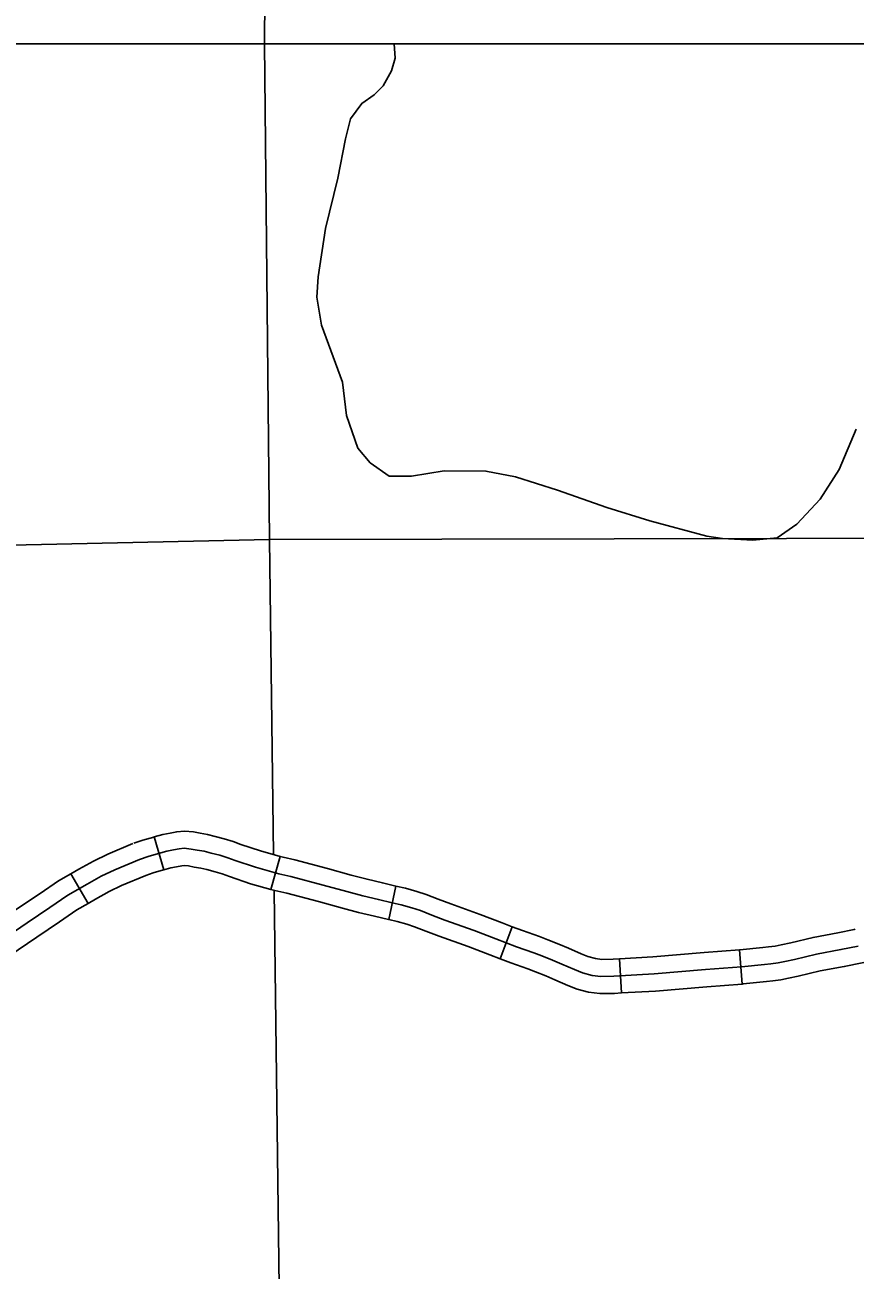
# Model space of a CAD drawing. Extents: x 1377389 to 1380723, y 1168351 to 1170484.
# Drawn here: x 1379498.1 to 1379570.8, y 1169472.1 to 1169581.1 of the extents above; entities that cross this region are included whole.
import ezdxf

# ---------------------------------------------------------------- set-up
doc = ezdxf.new("R2010")
doc.units = 0
for name, color, linetype in [('B_Contour_Elevations', 7, 'Continuous'), ('B_Fill', 7, 'Continuous'), ('B_Text', 7, 'Continuous')]:
    doc.layers.add(name, color=color, linetype=linetype)

msp = doc.modelspace()

# ---------------------------------------------------------------- linework, layer by layer
at = {"layer": 'B_Contour_Elevations'}
msp.add_line((1379519.36, 1169639.43), (1379519.06, 1169579.43), dxfattribs=at)
at = {"layer": 'B_Fill'}
for p, q in [((1379509.4, 1169510.02), (1379510.22, 1169507.14)), ((1379520.42, 1169508.31), (1379519.61, 1169505.42)), ((1379503.6, 1169504.2), (1379502.1, 1169506.8)), ((1379530.55, 1169505.71), (1379529.94, 1169502.78)), ((1379540.73, 1169502.16), (1379539.67, 1169499.36)), ((1379560.64, 1169500.13), (1379560.87, 1169497.14)), ((1379550.13, 1169499.35), (1379550.31, 1169496.36))]:
    msp.add_line(p, q, dxfattribs=at)
for points in [[(1379519.06, 1169579.43), (1379519.5, 1169536.06), (1379519.85, 1169508.47)], [(1379530.39, 1169579.43), (1379530.5, 1169578.2), (1379530.18, 1169577.08), (1379529.45, 1169575.78), (1379528.65, 1169574.99), (1379527.56, 1169574.23), (1379526.59, 1169572.87), (1379526.13, 1169571.12), (1379525.48, 1169567.67), (1379524.4, 1169563.29), (1379523.75, 1169559.06), (1379523.64, 1169557.26), (1379524.05, 1169554.81), (1379525.88, 1169549.84), (1379526.22, 1169546.9), (1379527.23, 1169544.05), (1379528.29, 1169542.77), (1379529.97, 1169541.6), (1379531.92, 1169541.6), (1379534.79, 1169542.06), (1379538.44, 1169542.05), (1379541.02, 1169541.55), (1379544.71, 1169540.38), (1379549.01, 1169538.85), (1379552.78, 1169537.68), (1379557.77, 1169536.34), (1379559.15, 1169536.15), (1379561.81, 1169535.99), (1379563.94, 1169536.21), (1379565.67, 1169537.4), (1379567.7, 1169539.58), (1379569.37, 1169542.19), (1379570.86, 1169545.72)], [(1379442.25, 1169534.35), (1379519.5, 1169536.06)], [(1379519.5, 1169536.06), (1379625.13, 1169536.27)], [(1379509.4, 1169510.02), (1379509.36, 1169510.01), (1379508.39, 1169509.73), (1379507.61, 1169509.46)], [(1379520.42, 1169508.31), (1379518.7, 1169508.79), (1379516.99, 1169509.37), (1379516.3, 1169509.62), (1379515.53, 1169509.85), (1379514.74, 1169510.07), (1379514.07, 1169510.23), (1379513.42, 1169510.34), (1379512.84, 1169510.45), (1379512.03, 1169510.53), (1379511.37, 1169510.47), (1379510.79, 1169510.35), (1379510.16, 1169510.24), (1379509.4, 1169510.02)], [(1379502.1, 1169506.8), (1379502.78, 1169507.19), (1379504.07, 1169507.91), (1379505.32, 1169508.5), (1379507.53, 1169509.43)], [(1379571.03, 1169500.46), (1379569.52, 1169500.15), (1379567.38, 1169499.76), (1379565.45, 1169499.3), (1379564.61, 1169499.12), (1379564.01, 1169498.99), (1379563.37, 1169498.91), (1379562.84, 1169498.85), (1379560.82, 1169498.64), (1379557.65, 1169498.4), (1379553.16, 1169498.02), (1379549.64, 1169497.82), (1379548.49, 1169497.8), (1379547.73, 1169497.9), (1379546.88, 1169498.13), (1379546.18, 1169498.4), (1379545.07, 1169498.89), (1379544.25, 1169499.24), (1379543.32, 1169499.61), (1379542.62, 1169499.88), (1379541.12, 1169500.41), (1379539.31, 1169501.09), (1379537.42, 1169501.84), (1379534.84, 1169502.74), (1379533.71, 1169503.17), (1379532.7, 1169503.57), (1379531.96, 1169503.81), (1379531.02, 1169504.08), (1379530.23, 1169504.25), (1379529.02, 1169504.53), (1379527.66, 1169504.86), (1379526.26, 1169505.23), (1379524.18, 1169505.81), (1379521.34, 1169506.55), (1379520.31, 1169506.78), (1379518.26, 1169507.36), (1379516.49, 1169507.95), (1379515.83, 1169508.2), (1379515.13, 1169508.41), (1379514.37, 1169508.61), (1379513.77, 1169508.76), (1379513.15, 1169508.86), (1379512.62, 1169508.96), (1379512.02, 1169509.03), (1379511.59, 1169508.98), (1379511.07, 1169508.88), (1379510.5, 1169508.78), (1379509.78, 1169508.57), (1379508.85, 1169508.3), (1379508.11, 1169508.04)], [(1379479.77, 1169489.6), (1379480.23, 1169490.26), (1379480.82, 1169490.78), (1379481.93, 1169491.76), (1379483.26, 1169492.57), (1379484.24, 1169493.32), (1379485.45, 1169494.11), (1379486.69, 1169494.79), (1379489.43, 1169496.55), (1379491.12, 1169497.63), (1379498.26, 1169502.49), (1379500.25, 1169503.83), (1379501.82, 1169504.91), (1379503.51, 1169505.89), (1379504.75, 1169506.57), (1379505.93, 1169507.13), (1379508.11, 1169508.04)], [(1379519.61, 1169505.42), (1379517.81, 1169505.92), (1379515.98, 1169506.54), (1379515.35, 1169506.78), (1379514.72, 1169506.96), (1379513.99, 1169507.16), (1379513.47, 1169507.29), (1379512.89, 1169507.38), (1379512.4, 1169507.48), (1379512.01, 1169507.52), (1379511.81, 1169507.5), (1379511.35, 1169507.41), (1379510.84, 1169507.31), (1379510.22, 1169507.14)], [(1379530.56, 1169505.71), (1379529.37, 1169505.99), (1379528.03, 1169506.32), (1379526.65, 1169506.68), (1379524.57, 1169507.26), (1379521.69, 1169508.01), (1379520.68, 1169508.24), (1379520.42, 1169508.31)], [(1379493.23, 1169500.88), (1379497.42, 1169503.74), (1379499.41, 1169505.07), (1379501.02, 1169506.18), (1379502.1, 1169506.8)], [(1379503.6, 1169504.2), (1379504.25, 1169504.58), (1379505.44, 1169505.24), (1379506.54, 1169505.76), (1379508.65, 1169506.64)], [(1379510.22, 1169507.14), (1379510.19, 1169507.13), (1379509.31, 1169506.88), (1379508.65, 1169506.64)], [(1379529.93, 1169502.78), (1379529.91, 1169502.78), (1379528.67, 1169503.08), (1379527.29, 1169503.41), (1379525.87, 1169503.79), (1379523.79, 1169504.36), (1379520.99, 1169505.09), (1379519.95, 1169505.32), (1379519.61, 1169505.42)], [(1379519.89, 1169505.3), (1379520.64, 1169445.12)], [(1379540.73, 1169502.16), (1379539.85, 1169502.49), (1379537.94, 1169503.24), (1379535.36, 1169504.15), (1379534.25, 1169504.57), (1379533.21, 1169504.98), (1379532.4, 1169505.25), (1379531.38, 1169505.54), (1379530.55, 1169505.71)], [(1379494.91, 1169498.4), (1379499.1, 1169501.25), (1379501.1, 1169502.59), (1379502.62, 1169503.64), (1379503.6, 1169504.2)], [(1379539.67, 1169499.36), (1379538.77, 1169499.69), (1379536.89, 1169500.43), (1379534.33, 1169501.33), (1379533.17, 1169501.77), (1379532.19, 1169502.15), (1379531.52, 1169502.38), (1379530.66, 1169502.62), (1379529.94, 1169502.78)], [(1379550.13, 1169499.35), (1379549.59, 1169499.32), (1379548.58, 1169499.3), (1379548.02, 1169499.37), (1379547.35, 1169499.56), (1379546.76, 1169499.78), (1379545.67, 1169500.27), (1379544.82, 1169500.63), (1379543.87, 1169501.01), (1379543.14, 1169501.29), (1379541.64, 1169501.82), (1379540.73, 1169502.16)], [(1379570.76, 1169501.94), (1379570.69, 1169501.92), (1379569.24, 1169501.62), (1379567.08, 1169501.22), (1379565.12, 1169500.76), (1379564.29, 1169500.58), (1379563.76, 1169500.47), (1379563.19, 1169500.4), (1379562.67, 1169500.34), (1379560.68, 1169500.14), (1379560.64, 1169500.13)], [(1379560.64, 1169500.13), (1379557.53, 1169499.89), (1379553.06, 1169499.52), (1379550.13, 1169499.35)], [(1379550.31, 1169496.36), (1379549.7, 1169496.32), (1379548.4, 1169496.3), (1379547.43, 1169496.43), (1379546.42, 1169496.7), (1379545.61, 1169497.01), (1379544.48, 1169497.51), (1379543.68, 1169497.85), (1379542.78, 1169498.21), (1379542.1, 1169498.47), (1379540.61, 1169499.01), (1379539.67, 1169499.36)], [(1379571.51, 1169499.03), (1379571.37, 1169498.99), (1379569.81, 1169498.67), (1379567.69, 1169498.29), (1379565.78, 1169497.84), (1379564.92, 1169497.65), (1379564.26, 1169497.51), (1379563.55, 1169497.42), (1379563, 1169497.36), (1379560.95, 1169497.15), (1379560.87, 1169497.14)], [(1379560.87, 1169497.14), (1379557.77, 1169496.9), (1379553.27, 1169496.53), (1379550.31, 1169496.36)]]:
    msp.add_lwpolyline(points, dxfattribs=at)
at = {"layer": 'B_Text'}
msp.add_lwpolyline([(1378340.61, 1169579.43), (1379848.03, 1169579.43), (1379848.03, 1168702.1), (1378340.61, 1168702.1)], close=True, dxfattribs=at)

doc.saveas('drawing.dxf')
